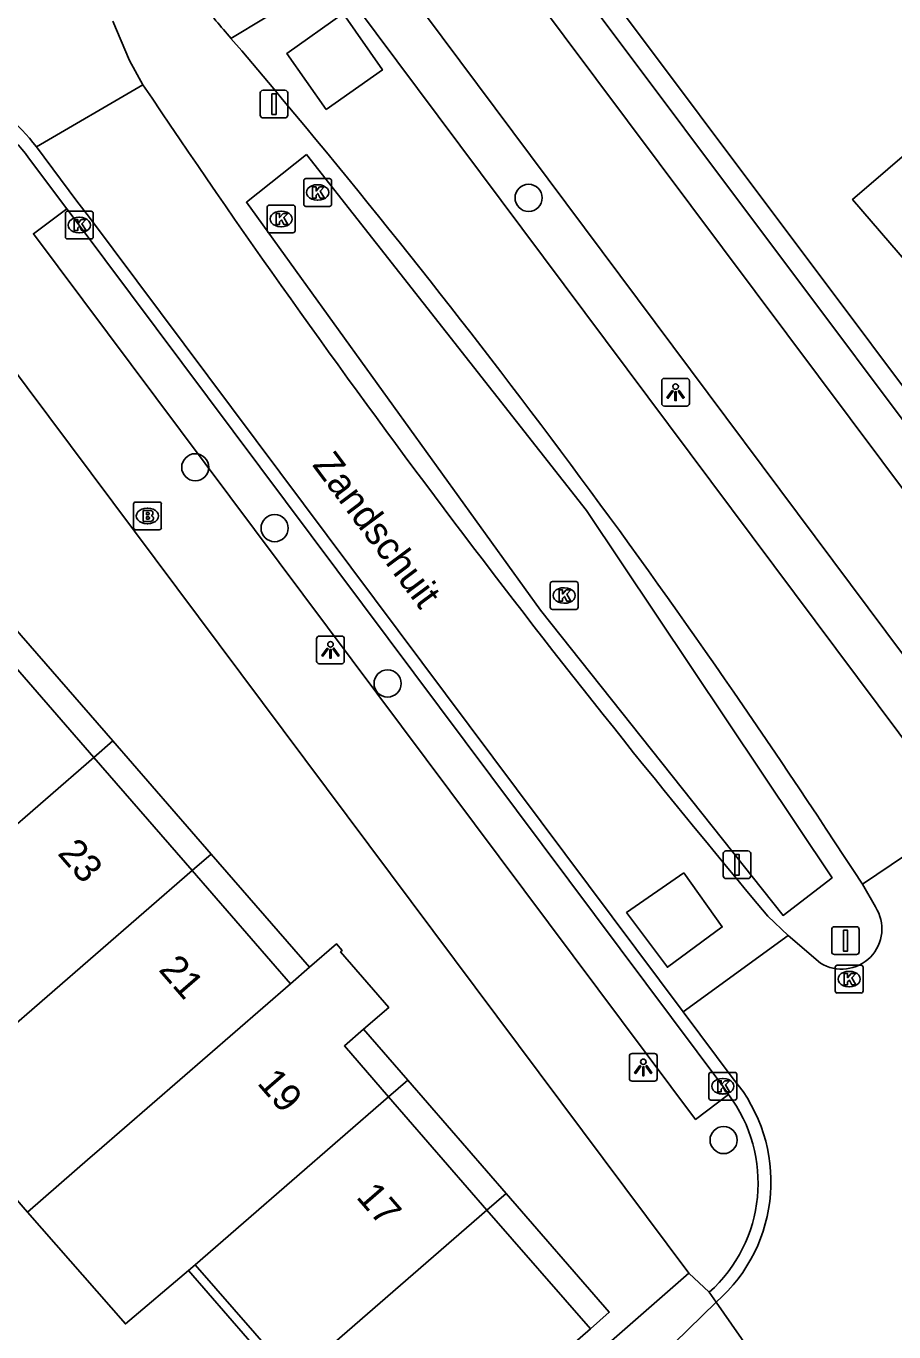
# Model space of a CAD drawing. Extents: x 155888 to 156864, y 383882 to 384671.
# Drawn here: x 156745.56 to 156776.8, y 384361.28 to 384408.33 of the extents above; entities that cross this region are included whole.
import ezdxf

# ---------------------------------------------------------------- set-up
doc = ezdxf.new("R2010")
doc.units = 0
for name, color, linetype in [('IMGEO_Afsluitpaal', 7, 'Continuous'), ('IMGEO_Boom', 7, 'Continuous'), ('IMGEO_Brandkraan', 7, 'Continuous'), ('IMGEO_Fietspad_gesloten', 7, 'Continuous'), ('IMGEO_Greppel_droge_sloot', 7, 'Continuous'), ('IMGEO_Haag', 7, 'Continuous'), ('IMGEO_Kolk', 7, 'Continuous'), ('IMGEO_Lichtpunt', 7, 'Continuous'), ('IMGEO_Openbare_ruimte_label', 7, 'Continuous'), ('IMGEO_Pand', 7, 'Continuous'), ('IMGEO_Pand_nummerreeks', 7, 'Continuous'), ('IMGEO_Pand_overbouw', 7, 'Continuous'), ('IMGEO_Rijbaan_lokaal_gesloten', 7, 'Continuous'), ('IMGEO_Rijbaan_lokaal_open', 7, 'Continuous'), ('IMGEO_Verkeersbordpaal', 7, 'Continuous'), ('IMGEO_Voetpad_open', 7, 'Continuous')]:
    doc.layers.add(name, color=color, linetype=linetype)

msp = doc.modelspace()

# ---------------------------------------------------------------- linework, layer by layer
at = {"layer": 'IMGEO_Afsluitpaal'}
for p, q in [((156753.993, 384405.117), (156753.993, 384405.917)), ((156753.993, 384405.917), (156753.993, 384405.117)), ((156754.093, 384406.017), (156754.883, 384406.017)), ((156754.883, 384406.017), (156754.093, 384406.017)), ((156754.983, 384405.917), (156754.983, 384405.117)), ((156754.983, 384405.117), (156754.983, 384405.917)), ((156754.883, 384405.017), (156754.093, 384405.017)), ((156754.093, 384405.017), (156754.883, 384405.017)), ((156770.66, 384377.712), (156770.66, 384378.512)), ((156770.66, 384378.512), (156770.66, 384377.712)), ((156770.76, 384378.612), (156771.55, 384378.612)), ((156771.55, 384378.612), (156770.76, 384378.612)), ((156771.65, 384378.512), (156771.65, 384377.712)), ((156771.65, 384377.712), (156771.65, 384378.512)), ((156771.55, 384377.612), (156770.76, 384377.612)), ((156770.76, 384377.612), (156771.55, 384377.612))]:
    msp.add_line(p, q, dxfattribs=at)
for points in [[(156754.413, 384405.892), (156754.563, 384405.892), (156754.563, 384405.142), (156754.413, 384405.142), (156754.413, 384405.892)], [(156771.08, 384378.487), (156771.23, 384378.487), (156771.23, 384377.737), (156771.08, 384377.737), (156771.08, 384378.487)]]:
    msp.add_lwpolyline(points, dxfattribs=at)
for centre, start, end in [((156754.093, 384405.917), 90, 180), ((156754.093, 384405.917), 90, 180), ((156754.883, 384405.917), 0, 90), ((156754.883, 384405.917), 360, 90), ((156754.093, 384405.117), 180, 270), ((156754.093, 384405.117), 180, 270), ((156754.883, 384405.117), 270, 0), ((156754.883, 384405.117), 270, 0), ((156770.76, 384378.512), 90, 180), ((156770.76, 384378.512), 90, 180), ((156771.55, 384378.512), 0, 90), ((156771.55, 384378.512), 360, 90), ((156770.76, 384377.712), 180, 270), ((156770.76, 384377.712), 180, 270), ((156771.55, 384377.712), 270, 0), ((156771.55, 384377.712), 270, 0)]:
    msp.add_arc(centre, 0.1, start, end, dxfattribs=at)
at = {"layer": 'IMGEO_Boom'}
for centre in [(156763.654, 384402.137), (156751.653, 384392.432), (156754.51, 384390.239), (156758.577, 384384.643), (156770.674, 384368.194)]:
    msp.add_circle(centre, 0.489, dxfattribs=at)
at = {"layer": 'IMGEO_Brandkraan'}
for p, q in [((156749.43, 384390.254), (156749.43, 384391.106)), ((156749.505, 384391.18), (156750.357, 384391.18)), ((156750.431, 384391.106), (156750.431, 384390.254)), ((156749.918, 384390.96), (156749.943, 384390.96)), ((156750.357, 384390.18), (156749.505, 384390.18)), ((156749.941, 384390.4), (156749.916, 384390.4))]:
    msp.add_line(p, q, dxfattribs=at)
for points in [[(156749.43, 384390.254), (156749.43, 384391.106)], [(156749.505, 384391.18), (156750.357, 384391.18)], [(156750.431, 384391.106), (156750.431, 384390.254)], [(156749.778, 384390.88), (156749.778, 384390.48), (156749.991, 384390.48)], [(156750.009, 384390.88), (156749.778, 384390.88)], [(156749.957, 384390.799), (156749.903, 384390.799), (156749.903, 384390.723)], [(156749.903, 384390.723), (156749.956, 384390.723)], [(156749.965, 384390.647), (156749.903, 384390.647), (156749.903, 384390.566)], [(156750.357, 384390.18), (156749.505, 384390.18)], [(156749.903, 384390.566), (156749.965, 384390.566)]]:
    msp.add_lwpolyline(points, dxfattribs=at)
for centre, radius, start, end in [((156749.507, 384391.104), 0.0765, 91.552, 178.448), ((156749.507, 384391.104), 0.0765, 91.552, 178.448), ((156750.355, 384391.104), 0.0765, 1.552, 88.448), ((156750.355, 384391.104), 0.0765, 1.552, 88.448), ((156749.958, 384390.761), 0.0379, 267.8285, 90.9355), ((156749.966, 384390.606), 0.0404, 269.8759, 90.5077), ((156750.013, 384390.735), 0.145, 59.4692, 91.5367), ((156750.038, 384390.782), 0.0922, 285.5137, 58.1501), ((156750.043, 384390.59), 0.105, 301.3115, 78.989), ((156749.507, 384390.256), 0.0765, 181.552, 268.448), ((156749.507, 384390.256), 0.0765, 181.552, 268.448), ((156749.997, 384390.731), 0.251, 268.6676, 293.5347), ((156750.355, 384390.256), 0.0765, 271.552, 358.448), ((156750.355, 384390.256), 0.0765, 271.552, 358.448)]:
    msp.add_arc(centre, radius, start, end, dxfattribs=at)
for centre, major_axis, ratio, start_param, end_param in [((156749.917, 384390.68), (-0.387, 0.002), 0.722429, 4.712389, 7.853982), ((156749.942, 384390.68), (-0.39, 0.002), 0.717154, 1.570796, 4.712389)]:
    msp.add_ellipse(centre, major_axis=major_axis, ratio=ratio, start_param=start_param, end_param=end_param, dxfattribs=at)
at = {"layer": 'IMGEO_Fietspad_gesloten'}
for points in [[(156786.635, 384378.933), (156755.816, 384420.182)], [(156756.695, 384413.1), (156780.368, 384381.357)]]:
    msp.add_lwpolyline(points, dxfattribs=at)
at = {"layer": 'IMGEO_Greppel_droge_sloot'}
msp.add_lwpolyline([(156755.661, 384403.698), (156765.732, 384390.875), (156774.582, 384377.644), (156772.815, 384376.288), (156764.078, 384387.279), (156753.492, 384401.983), (156755.661, 384403.698)], dxfattribs=at)
at = {"layer": 'IMGEO_Haag'}
msp.add_lwpolyline([(156757.471, 384421.606), (156788.336, 384380.396)], dxfattribs=at)
at = {"layer": 'IMGEO_Kolk'}
for p, q in [((156755.632, 384402.833), (156756.484, 384402.833)), ((156755.557, 384401.907), (156755.557, 384402.759)), ((156756.045, 384402.613), (156756.07, 384402.613)), ((156756.558, 384402.759), (156756.558, 384401.907)), ((156756.068, 384402.053), (156756.043, 384402.053)), ((156746.976, 384400.732), (156746.976, 384401.584)), ((156747.051, 384401.658), (156747.903, 384401.658)), ((156747.464, 384401.438), (156747.489, 384401.438)), ((156747.977, 384401.584), (156747.977, 384400.732)), ((156754.244, 384400.953), (156754.244, 384401.805)), ((156754.319, 384401.879), (156755.171, 384401.879)), ((156754.732, 384401.659), (156754.757, 384401.659)), ((156755.245, 384401.805), (156755.245, 384400.953)), ((156756.484, 384401.833), (156755.632, 384401.833)), ((156754.755, 384401.099), (156754.73, 384401.099)), ((156747.903, 384400.658), (156747.051, 384400.658)), ((156747.487, 384400.878), (156747.462, 384400.878)), ((156755.171, 384400.879), (156754.319, 384400.879)), ((156764.508, 384388.313), (156765.36, 384388.313)), ((156764.433, 384387.387), (156764.433, 384388.239)), ((156764.921, 384388.093), (156764.946, 384388.093)), ((156765.434, 384388.239), (156765.434, 384387.387)), ((156765.36, 384387.313), (156764.508, 384387.313)), ((156764.944, 384387.533), (156764.919, 384387.533)), ((156774.693, 384373.566), (156774.693, 384374.418)), ((156774.768, 384374.492), (156775.62, 384374.492)), ((156775.181, 384374.272), (156775.206, 384374.272)), ((156775.694, 384374.418), (156775.694, 384373.566)), ((156775.204, 384373.712), (156775.179, 384373.712)), ((156775.62, 384373.492), (156774.768, 384373.492)), ((156770.145, 384369.707), (156770.145, 384370.559)), ((156770.22, 384370.633), (156771.072, 384370.633)), ((156770.633, 384370.413), (156770.658, 384370.413)), ((156771.146, 384370.559), (156771.146, 384369.707)), ((156771.072, 384369.633), (156770.22, 384369.633)), ((156770.656, 384369.853), (156770.631, 384369.853))]:
    msp.add_line(p, q, dxfattribs=at)
for points in [[(156755.632, 384402.833), (156756.484, 384402.833)], [(156755.557, 384401.907), (156755.557, 384402.759)], [(156755.878, 384402.533), (156756.001, 384402.533), (156756.001, 384402.382), (156756.131, 384402.533), (156756.295, 384402.533), (156756.149, 384402.382), (156756.302, 384402.133), (156756.15, 384402.133), (156756.065, 384402.297), (156756.001, 384402.23), (156756.001, 384402.133), (156755.878, 384402.133), (156755.878, 384402.533)], [(156756.558, 384402.759), (156756.558, 384401.907)], [(156746.976, 384400.732), (156746.976, 384401.584)], [(156747.051, 384401.658), (156747.903, 384401.658)], [(156747.977, 384401.584), (156747.977, 384400.732)], [(156754.244, 384400.953), (156754.244, 384401.805)], [(156754.319, 384401.879), (156755.171, 384401.879)], [(156754.565, 384401.579), (156754.688, 384401.579), (156754.688, 384401.428), (156754.818, 384401.579), (156754.982, 384401.579), (156754.836, 384401.428), (156754.989, 384401.179), (156754.837, 384401.179), (156754.752, 384401.343), (156754.688, 384401.276), (156754.688, 384401.179), (156754.565, 384401.179), (156754.565, 384401.579)], [(156755.245, 384401.805), (156755.245, 384400.953)], [(156756.484, 384401.833), (156755.632, 384401.833)], [(156747.297, 384401.358), (156747.42, 384401.358), (156747.42, 384401.207), (156747.55, 384401.358), (156747.714, 384401.358), (156747.568, 384401.207), (156747.721, 384400.958), (156747.569, 384400.958), (156747.484, 384401.122), (156747.42, 384401.055), (156747.42, 384400.958), (156747.297, 384400.958), (156747.297, 384401.358)], [(156747.903, 384400.658), (156747.051, 384400.658)], [(156755.171, 384400.879), (156754.319, 384400.879)], [(156764.508, 384388.313), (156765.36, 384388.313)], [(156764.433, 384387.387), (156764.433, 384388.239)], [(156764.754, 384388.013), (156764.877, 384388.013), (156764.877, 384387.862), (156765.007, 384388.013), (156765.171, 384388.013), (156765.025, 384387.862), (156765.178, 384387.613), (156765.026, 384387.613), (156764.941, 384387.777), (156764.877, 384387.71), (156764.877, 384387.613), (156764.754, 384387.613), (156764.754, 384388.013)], [(156765.434, 384388.239), (156765.434, 384387.387)], [(156765.36, 384387.313), (156764.508, 384387.313)], [(156774.693, 384373.566), (156774.693, 384374.418)], [(156774.768, 384374.492), (156775.62, 384374.492)], [(156775.014, 384374.192), (156775.137, 384374.192), (156775.137, 384374.041), (156775.267, 384374.192), (156775.431, 384374.192), (156775.285, 384374.041), (156775.438, 384373.792), (156775.286, 384373.792), (156775.201, 384373.956), (156775.137, 384373.889), (156775.137, 384373.792), (156775.014, 384373.792), (156775.014, 384374.192)], [(156775.694, 384374.418), (156775.694, 384373.566)], [(156775.62, 384373.492), (156774.768, 384373.492)], [(156770.145, 384369.707), (156770.145, 384370.559)], [(156770.22, 384370.633), (156771.072, 384370.633)], [(156771.146, 384370.559), (156771.146, 384369.707)], [(156770.466, 384370.333), (156770.589, 384370.333), (156770.589, 384370.182), (156770.719, 384370.333), (156770.883, 384370.333), (156770.737, 384370.182), (156770.89, 384369.933), (156770.738, 384369.933), (156770.653, 384370.097), (156770.589, 384370.03), (156770.589, 384369.933), (156770.466, 384369.933), (156770.466, 384370.333)], [(156771.072, 384369.633), (156770.22, 384369.633)]]:
    msp.add_lwpolyline(points, dxfattribs=at)
for centre, start, end in [((156755.634, 384402.757), 91.552, 178.448), ((156755.634, 384402.757), 91.552, 178.448), ((156756.482, 384402.757), 1.552, 88.448), ((156756.482, 384402.757), 1.552, 88.448), ((156755.634, 384401.909), 181.552, 268.448), ((156755.634, 384401.909), 181.552, 268.448), ((156756.482, 384401.909), 271.552, 358.448), ((156756.482, 384401.909), 271.552, 358.448), ((156747.053, 384401.582), 91.552, 178.448), ((156747.053, 384401.582), 91.552, 178.448), ((156747.901, 384401.582), 1.552, 88.448), ((156747.901, 384401.582), 1.552, 88.448), ((156754.321, 384401.803), 91.552, 178.448), ((156754.321, 384401.803), 91.552, 178.448), ((156755.169, 384401.803), 1.552, 88.448), ((156755.169, 384401.803), 1.552, 88.448), ((156754.321, 384400.955), 181.552, 268.448), ((156754.321, 384400.955), 181.552, 268.448), ((156755.169, 384400.955), 271.552, 358.448), ((156755.169, 384400.955), 271.552, 358.448), ((156747.053, 384400.734), 181.552, 268.448), ((156747.053, 384400.734), 181.552, 268.448), ((156747.901, 384400.734), 271.552, 358.448), ((156747.901, 384400.734), 271.552, 358.448), ((156764.51, 384388.237), 91.552, 178.448), ((156764.51, 384388.237), 91.552, 178.448), ((156765.358, 384388.237), 1.552, 88.448), ((156765.358, 384388.237), 1.552, 88.448), ((156764.51, 384387.389), 181.552, 268.448), ((156764.51, 384387.389), 181.552, 268.448), ((156765.358, 384387.389), 271.552, 358.448), ((156765.358, 384387.389), 271.552, 358.448), ((156774.77, 384374.416), 91.552, 178.448), ((156774.77, 384374.416), 91.552, 178.448), ((156775.618, 384374.416), 1.552, 88.448), ((156775.618, 384374.416), 1.552, 88.448), ((156774.77, 384373.568), 181.552, 268.448), ((156774.77, 384373.568), 181.552, 268.448), ((156775.618, 384373.568), 271.552, 358.448), ((156775.618, 384373.568), 271.552, 358.448), ((156770.222, 384370.557), 91.552, 178.448), ((156770.222, 384370.557), 91.552, 178.448), ((156771.07, 384370.557), 1.552, 88.448), ((156771.07, 384370.557), 1.552, 88.448), ((156770.222, 384369.709), 181.552, 268.448), ((156770.222, 384369.709), 181.552, 268.448), ((156771.07, 384369.709), 271.552, 358.448), ((156771.07, 384369.709), 271.552, 358.448)]:
    msp.add_arc(centre, 0.0765, start, end, dxfattribs=at)
for centre, major_axis, ratio, start_param, end_param in [((156756.044, 384402.333), (-0.387, 0.002), 0.722429, 4.712389, 7.853982), ((156756.069, 384402.333), (-0.39, 0.002), 0.717154, 1.570796, 4.712389), ((156747.463, 384401.158), (-0.387, 0.002), 0.722429, 4.712389, 7.853982), ((156747.488, 384401.158), (-0.39, 0.002), 0.717154, 1.570796, 4.712389), ((156754.731, 384401.379), (-0.387, 0.002), 0.722429, 4.712389, 7.853982), ((156754.756, 384401.379), (-0.39, 0.002), 0.717154, 1.570796, 4.712389), ((156764.92, 384387.813), (-0.387, 0.002), 0.722429, 4.712389, 7.853982), ((156764.945, 384387.813), (-0.39, 0.002), 0.717154, 1.570796, 4.712389), ((156775.18, 384373.992), (-0.387, 0.002), 0.722429, 4.712389, 7.853982), ((156775.205, 384373.992), (-0.39, 0.002), 0.717154, 1.570796, 4.712389), ((156770.632, 384370.133), (-0.387, 0.002), 0.722429, 4.712389, 7.853982), ((156770.657, 384370.133), (-0.39, 0.002), 0.717154, 1.570796, 4.712389)]:
    msp.add_ellipse(centre, major_axis=major_axis, ratio=ratio, start_param=start_param, end_param=end_param, dxfattribs=at)
at = {"layer": 'IMGEO_Lichtpunt'}
for p, q in [((156768.446, 384395.54), (156768.446, 384394.733)), ((156768.446, 384395.54), (156768.446, 384394.733)), ((156769.348, 384395.635), (156768.54, 384395.635)), ((156769.348, 384395.635), (156768.54, 384395.635)), ((156769.442, 384394.733), (156769.442, 384395.54)), ((156769.442, 384394.733), (156769.442, 384395.54)), ((156768.54, 384394.639), (156769.348, 384394.639)), ((156768.54, 384394.639), (156769.348, 384394.639)), ((156756.022, 384386.256), (156756.022, 384385.449)), ((156756.022, 384386.256), (156756.022, 384385.449)), ((156756.924, 384386.351), (156756.116, 384386.351)), ((156756.924, 384386.351), (156756.116, 384386.351)), ((156757.018, 384385.449), (156757.018, 384386.256)), ((156757.018, 384385.449), (156757.018, 384386.256)), ((156756.116, 384385.355), (156756.924, 384385.355)), ((156756.116, 384385.355), (156756.924, 384385.355)), ((156768.186, 384371.311), (156767.378, 384371.311)), ((156768.186, 384371.311), (156767.378, 384371.311)), ((156767.284, 384371.216), (156767.284, 384370.409)), ((156767.284, 384371.216), (156767.284, 384370.409)), ((156768.28, 384370.409), (156768.28, 384371.216)), ((156768.28, 384370.409), (156768.28, 384371.216)), ((156767.378, 384370.315), (156768.186, 384370.315)), ((156767.378, 384370.315), (156768.186, 384370.315))]:
    msp.add_line(p, q, dxfattribs=at)
for points in [[(156768.82, 384395.204), (156768.859, 384395.176), (156768.671, 384394.914), (156768.633, 384394.941), (156768.82, 384395.204)], [(156768.922, 384395.156), (156768.969, 384395.156), (156768.969, 384394.834), (156768.922, 384394.834), (156768.922, 384395.156)], [(156769.032, 384395.176), (156769.07, 384395.203), (156769.257, 384394.941), (156769.218, 384394.913), (156769.032, 384395.176)], [(156756.396, 384385.92), (156756.435, 384385.892), (156756.247, 384385.63), (156756.209, 384385.657), (156756.396, 384385.92)], [(156756.608, 384385.892), (156756.646, 384385.919), (156756.833, 384385.657), (156756.794, 384385.629), (156756.608, 384385.892)], [(156756.498, 384385.872), (156756.545, 384385.872), (156756.545, 384385.55), (156756.498, 384385.55), (156756.498, 384385.872)], [(156767.658, 384370.88), (156767.697, 384370.852), (156767.509, 384370.59), (156767.471, 384370.617), (156767.658, 384370.88)], [(156767.87, 384370.852), (156767.908, 384370.879), (156768.095, 384370.617), (156768.056, 384370.589), (156767.87, 384370.852)], [(156767.76, 384370.832), (156767.807, 384370.832), (156767.807, 384370.51), (156767.76, 384370.51), (156767.76, 384370.832)]]:
    msp.add_lwpolyline(points, dxfattribs=at)
for centre in [(156768.945, 384395.338), (156756.521, 384386.054), (156767.783, 384371.014)]:
    msp.add_circle(centre, 0.0994, dxfattribs=at)
for centre, start, end in [((156768.54, 384395.54), 90, 180), ((156768.54, 384395.54), 90, 180), ((156769.348, 384395.54), 0, 90), ((156769.348, 384395.54), 0, 90), ((156768.54, 384394.733), 180, 270), ((156768.54, 384394.733), 180, 270), ((156769.348, 384394.733), 270, 0), ((156769.348, 384394.733), 270, 360), ((156756.116, 384386.256), 90, 180), ((156756.116, 384386.256), 90, 180), ((156756.924, 384386.256), 0, 90), ((156756.924, 384386.256), 0, 90), ((156756.116, 384385.449), 180, 270), ((156756.116, 384385.449), 180, 270), ((156756.924, 384385.449), 270, 0), ((156756.924, 384385.449), 270, 360), ((156767.378, 384371.216), 90, 180), ((156767.378, 384371.216), 90, 180), ((156768.186, 384371.216), 0, 90), ((156768.186, 384371.216), 0, 90), ((156767.378, 384370.409), 180, 270), ((156767.378, 384370.409), 180, 270), ((156768.186, 384370.409), 270, 0), ((156768.186, 384370.409), 270, 360)]:
    msp.add_arc(centre, 0.0946, start, end, dxfattribs=at)
at = {"layer": 'IMGEO_Pand'}
for points in [[(156800.038, 384397.988), (156796.749, 384395.176), (156797.797, 384393.998), (156797.485, 384393.706), (156794.013, 384390.781), (156792.684, 384392.339), (156787.567, 384387.845), (156775.317, 384402.085), (156781.507, 384407.403), (156784.46, 384404.007), (156782.649, 384402.432), (156787.557, 384396.788), (156795.332, 384403.574), (156800.038, 384397.988)], [(156747.998, 384381.974), (156744.458, 384386.051)], [(156741.03, 384375.922), (156747.998, 384381.974)], [(156751.536, 384377.9), (156747.998, 384381.974)], [(156751.536, 384377.9), (156744.57, 384371.85)], [(156755.076, 384373.824), (156751.536, 384377.9)], [(156755.076, 384373.824), (156755.764, 384374.422), (156756.736, 384375.266), (156756.946, 384375.025), (156756.886, 384374.972), (156758.62, 384372.975), (156757.708, 384372.183), (156757.02, 384371.585), (156758.614, 384369.75)], [(156745.608, 384365.6), (156747.872, 384367.566), (156748.113, 384367.775), (156755.076, 384373.824)], [(156744.57, 384371.85), (156744.332, 384371.643), (156742.069, 384369.674), (156745.608, 384365.6)], [(156758.614, 384369.75), (156751.652, 384363.704)], [(156762.155, 384365.673), (156758.614, 384369.75)], [(156755.196, 384359.629), (156762.155, 384365.673)], [(156762.132, 384357.02), (156761.588, 384357.646), (156765.876, 384361.388), (156762.155, 384365.673)], [(156745.608, 384365.6), (156749.136, 384361.57), (156751.409, 384363.493), (156751.652, 384363.704)], [(156751.652, 384363.704), (156755.196, 384359.629)]]:
    msp.add_lwpolyline(points, dxfattribs=at)
at = {"layer": 'IMGEO_Pand_overbouw'}
for points in [[(156747.998, 384381.974), (156748.687, 384382.572), (156745.146, 384386.649), (156744.458, 384386.051)], [(156747.998, 384381.974), (156751.536, 384377.9), (156752.224, 384378.498), (156748.687, 384382.572)], [(156751.536, 384377.9), (156755.076, 384373.824), (156755.764, 384374.422), (156752.224, 384378.498)], [(156757.02, 384371.585), (156758.614, 384369.75), (156759.302, 384370.348), (156757.708, 384372.183)], [(156758.614, 384369.75), (156762.155, 384365.673), (156762.843, 384366.27), (156759.302, 384370.348)], [(156765.876, 384361.388), (156766.559, 384361.991), (156762.843, 384366.27), (156762.155, 384365.673)], [(156755.196, 384359.629), (156751.652, 384363.704), (156751.409, 384363.493), (156754.95, 384359.415)]]:
    msp.add_lwpolyline(points, close=True, dxfattribs=at)
at = {"layer": 'IMGEO_Rijbaan_lokaal_gesloten'}
for points in [[(156756.645, 384410.13), (156752.939, 384407.884)], [(156756.645, 384410.13), (156779.251, 384379.831)], [(156748.682, 384408.506), (156749.279, 384407.082), (156749.769, 384406.211)], [(156749.769, 384406.211), (156745.932, 384403.976)], [(156745.932, 384403.976), (156747.392, 384402.024), (156747.843, 384401.434), (156769.219, 384372.811)], [(156779.251, 384379.831), (156775.669, 384377.407)], [(156776.143, 384376.591), (156775.669, 384377.407)], [(156772.996, 384375.56), (156772.263, 384376.265)], [(156769.219, 384372.811), (156772.996, 384375.56)], [(156772.996, 384375.56), (156774.158, 384374.565)], [(156769.219, 384372.811), (156771.019, 384370.401)], [(156694.426, 384295.545), (156762.47, 384354.624), (156763.365, 384355.478), (156770.406, 384362.354)], [(156770.406, 384362.354), (156773.062, 384358.55)]]:
    msp.add_lwpolyline(points, dxfattribs=at)
for centre, radius, start, end in [((156509.295, 384199.815), 320.399, 40.49695, 40.7951), ((156533.499, 384220.51), 288.553, 32.9385, 40.49326), ((157039.647, 384600.532), 348.984, 213.83613, 219.98811), ((156740.423, 384399.78), 6.925, 37.2932, 63.5068), ((156774.917, 384375.806), 1.455, 238.5417, 32.6296), ((156766.629, 384366.689), 5.749, 311.0648, 40.2228)]:
    msp.add_arc(centre, radius, start, end, dxfattribs=at)
at = {"layer": 'IMGEO_Rijbaan_lokaal_open'}
for points in [[(156756.361, 384405.322), (156754.948, 384407.336), (156756.979, 384408.779), (156758.388, 384406.75), (156756.361, 384405.322)], [(156747.025, 384401.747), (156745.652, 384403.582)], [(156747.025, 384401.747), (156747.476, 384401.157), (156770.645, 384370.133), (156770.849, 384369.836)], [(156769.243, 384377.824), (156770.624, 384375.875), (156768.649, 384374.422), (156767.179, 384376.388), (156769.243, 384377.824)], [(156770.154, 384362.708), (156770.406, 384362.354)]]:
    msp.add_lwpolyline(points, dxfattribs=at)
for centre, radius, start, end in [((156740.429, 384399.785), 6.458, 36.0172, 63.5801), ((156766.618, 384366.651), 5.296, 311.889, 36.9732)]:
    msp.add_arc(centre, radius, start, end, dxfattribs=at)
at = {"layer": 'IMGEO_Verkeersbordpaal'}
for p, q in [((156774.565, 384374.978), (156774.565, 384375.778)), ((156774.565, 384375.778), (156774.565, 384374.978)), ((156774.665, 384375.878), (156775.455, 384375.878)), ((156775.455, 384375.878), (156774.665, 384375.878)), ((156775.555, 384375.778), (156775.555, 384374.978)), ((156775.555, 384374.978), (156775.555, 384375.778)), ((156775.455, 384374.878), (156774.665, 384374.878)), ((156774.665, 384374.878), (156775.455, 384374.878))]:
    msp.add_line(p, q, dxfattribs=at)
msp.add_lwpolyline([(156774.985, 384375.753), (156775.135, 384375.753), (156775.135, 384375.003), (156774.985, 384375.003), (156774.985, 384375.753)], dxfattribs=at)
for centre, start, end in [((156774.665, 384375.778), 90, 180), ((156774.665, 384375.778), 90, 180), ((156775.455, 384375.778), 0, 90), ((156775.455, 384375.778), 360, 90), ((156774.665, 384374.978), 180, 270), ((156774.665, 384374.978), 180, 270), ((156775.455, 384374.978), 270, 0), ((156775.455, 384374.978), 270, 0)]:
    msp.add_arc(centre, 0.1, start, end, dxfattribs=at)
at = {"layer": 'IMGEO_Voetpad_open'}
for points in [[(156787.778, 384379.916), (156756.913, 384421.126)], [(156739.458, 384403.524), (156769.416, 384363.397)], [(156770.849, 384369.836), (156769.662, 384368.937), (156745.828, 384400.844), (156747.025, 384401.747)], [(156769.416, 384363.397), (156762.132, 384357.02)], [(156769.416, 384363.397), (156770.154, 384362.708)]]:
    msp.add_lwpolyline(points, dxfattribs=at)

# ---------------------------------------------------------------- texts
at = {"layer": 'IMGEO_Openbare_ruimte_label'}
msp.add_text('Zandschuit', height=1, rotation=306.7897, dxfattribs=at).set_placement((156755.843, 384392.513))
at = {"layer": 'IMGEO_Pand_nummerreeks'}
for s, rotation, p in [('23', 310.9723, (156746.666, 384378.507)), ('21', 310.972, (156750.303, 384374.318)), ('19', 310.972, (156753.852, 384370.231)), ('17', 310.9723, (156757.415, 384366.129))]:
    msp.add_text(s, height=1, rotation=rotation, dxfattribs=at).set_placement(p)

doc.saveas('drawing.dxf')
